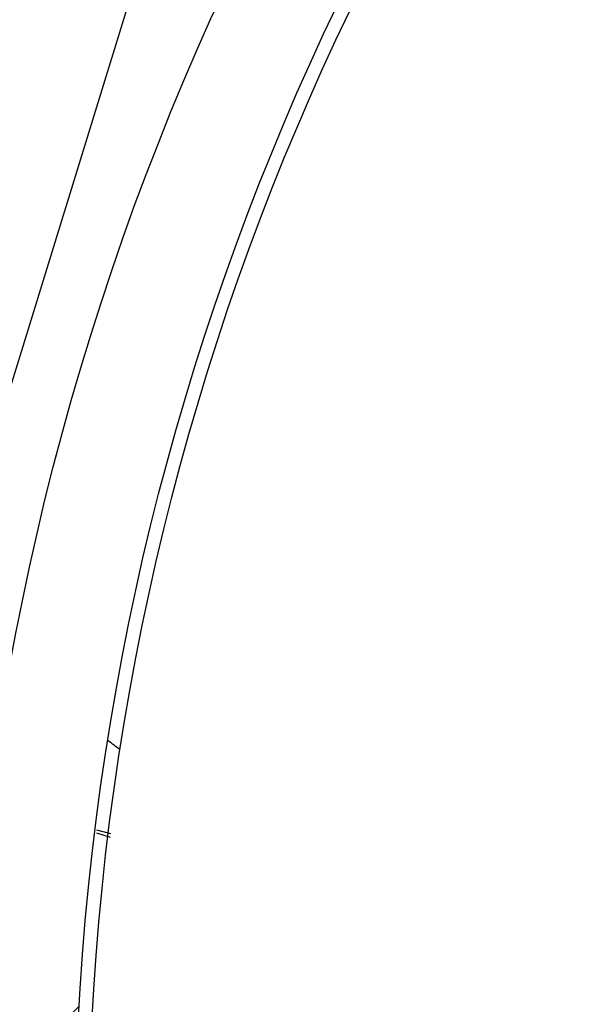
# Model space of a CAD drawing. Header units: inches. Extents: x 170 to 284, y 215 to 248.
# Tile 673 of 1056: x 210.9017 to 210.9463, y 244.5244 to 244.6019. Entities that reach past the tile are written whole.
import ezdxf

# ---------------------------------------------------------------- set-up
doc = ezdxf.new("R2010")
doc.units = ezdxf.units.IN
doc.header["$LTSCALE"] = 0.25
doc.header["$MEASUREMENT"] = 0
doc.layers.add('ANNOTATIONS', color=1, linetype='Continuous')
doc.layers.add('LH FRONT OF HOOD', color=7, linetype='Continuous')
doc.styles.add('ARIAL', font='arial.ttf', dxfattribs={"height": 0.09375})
doc.dimstyles.new('STANDARD$0', dxfattribs={"dimtxt": 0.09375, "dimasz": 0.09375, "dimexe": 0.03125, "dimexo": 0.046875, "dimgap": 0.09, "dimtad": 0, "dimtih": 1, "dimtoh": 1, "dimdec": 4, "dimzin": 0, "dimdsep": 46, "dimtxsty": 'ARIAL', "dimcen": 0.09, "dimadec": 0, "dimazin": 0, "dimtfac": 1, "dimtdec": 4, "dimtofl": 0, "dimtmove": 0, "dimatfit": 1, "dimfxl": 1, "dimtolj": 1, "dimtzin": 0, "dimarcsym": 0})
pattern_1 = [(45, (200.7563139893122, 238.187647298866), (-0.03026527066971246, 0.03026527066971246), [])]

# ---------------------------------------------------------------- blocks, each defined once
blk = doc.blocks.new('*D51')
at = {"layer": 'ANNOTATIONS', "color": 0, "lineweight": -2, "transparency": 16777216}
for p, q in [((209.9594651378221, 245.0727120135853), (209.9594651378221, 245.1664620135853)), ((210.5891923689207, 244.9789620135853), (209.9282151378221, 244.9789620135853)), ((211.1204829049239, 244.9262927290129), (209.9282151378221, 244.9262927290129)), ((209.9594651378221, 244.8325427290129), (209.9594651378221, 244.7387927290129)), ((209.9594651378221, 244.7387927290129), (209.8657151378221, 244.7387927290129))]:
    blk.add_line(p, q, dxfattribs=at)
at = {"layer": 'ANNOTATIONS', "color": 0, "transparency": 16777216}
for points in [[(209.9438401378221, 245.0727120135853), (209.9750901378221, 245.0727120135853), (209.9594651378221, 244.9789620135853)], [(209.9438401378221, 244.8325427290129), (209.9750901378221, 244.8325427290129), (209.9594651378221, 244.9262927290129)]]:
    blk.add_solid(points, dxfattribs=at)
at = {"layer": 'defpoints', "color": 0, "transparency": 16777216}
for p in [(210.6360673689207, 244.9789620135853), (209.9594651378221, 244.9262927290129), (211.1673579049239, 244.9262927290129)]:
    blk.add_point(p, dxfattribs=at)
at = {"layer": 'ANNOTATIONS', "color": 0, "transparency": 16777216, "insert": (209.6118125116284, 244.7387927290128), "char_height": 0.09375, "attachment_point": 5, "style": 'ARIAL'}
blk.add_mtext('\\A1;2 5/8"', dxfattribs=at)

msp = doc.modelspace()

# ---------------------------------------------------------------- hatches: boundary and pattern name
at = {"layer": 'LH FRONT OF HOOD'}
h = msp.add_hatch(dxfattribs=at)
h.set_pattern_fill('ANSI31', color=256, scale=0.34241245, angle=2.8e-322, style=0)
h.set_pattern_definition([(45, (200.7896657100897, 238.187647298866), (-0.03026527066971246, 0.03026527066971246), [])])
edge = h.paths.add_edge_path(flags=0)
edge.add_arc((211.0763061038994, 244.0798696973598), 0.021400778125, 89.9999999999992, 390.52248781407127, ccw=False)
edge.add_line((211.0763061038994, 244.1012704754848), (211.1490687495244, 244.1012704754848))
edge.add_arc((211.1490687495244, 244.5121654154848), 0.4108949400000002, 270, 450.0000000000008)
edge.add_line((211.1490687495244, 244.9230603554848), (210.6654111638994, 244.9230603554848))
edge.add_arc((210.6654111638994, 244.9273405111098), 0.004280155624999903, 180.0000000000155, 269.9999999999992, ccw=False)
edge.add_line((210.6611310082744, 244.9273405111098), (210.6611310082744, 244.9701420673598))
edge.add_arc((210.6654111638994, 244.9701420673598), 0.004280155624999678, 360, 540, ccw=False)
edge.add_line((210.6696913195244, 244.9701420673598), (210.6696913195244, 244.9273405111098))
edge.add_line((210.6696913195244, 244.9273405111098), (210.6664589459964, 244.9273405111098))
edge.add_line((210.6664589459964, 244.9273405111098), (210.6664589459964, 244.9701420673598))
edge.add_arc((210.6654111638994, 244.9701420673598), 0.001047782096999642, 360, 540.0000000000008)
edge.add_line((210.6643633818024, 244.9701420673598), (210.6643633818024, 244.9273405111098))
edge.add_arc((210.6654111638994, 244.9273405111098), 0.001047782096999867, 180, 270)
edge.add_line((210.6654111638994, 244.9262927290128), (211.1490687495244, 244.9262927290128))
edge.add_arc((211.1490687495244, 244.5121654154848), 0.4141273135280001, 269.9999999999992, 450, ccw=False)
edge.add_line((211.1490687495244, 244.0980381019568), (211.0763061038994, 244.0980381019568))
edge.add_arc((211.0763061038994, 244.0798696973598), 0.018168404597, 450.0000000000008, 750.5224878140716)
edge.add_arc((211.0910543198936, 244.0885648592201), 0.001047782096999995, 390.5224878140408, 495.0000000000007)
edge.add_line((211.0903134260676, 244.0893057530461), (211.0816182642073, 244.0806105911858))
edge.add_line((211.0816182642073, 244.0806105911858), (211.0793326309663, 244.0828962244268))
edge.add_line((211.0793326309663, 244.0828962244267), (211.0880277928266, 244.091591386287))
edge.add_arc((211.0910543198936, 244.0885648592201), 0.004280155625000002, 390.522487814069, 495.0000000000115, ccw=False)
h = msp.add_hatch(dxfattribs=at)
h.set_pattern_fill('ANSI31', color=256, scale=0.34241245, style=0)
h.set_pattern_definition(pattern_1)
edge = h.paths.add_edge_path(flags=0)
edge.add_line((211.1157170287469, 244.9187801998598), (210.7733045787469, 244.9187801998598))
edge.add_line((210.7733045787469, 244.9187801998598), (210.7733045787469, 244.9230603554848))
edge.add_line((210.7733045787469, 244.9230603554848), (211.1157170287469, 244.9230603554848))
edge.add_arc((211.1157170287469, 244.5121654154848), 0.4108949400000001, 269.9999999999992, 450, ccw=False)
edge.add_line((211.1157170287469, 244.1012704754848), (211.0429543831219, 244.1012704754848))
edge.add_line((211.0429543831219, 244.1012704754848), (211.0429543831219, 244.1055506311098))
edge.add_line((211.0429543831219, 244.1055506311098), (211.1157170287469, 244.1055506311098))
edge.add_arc((211.1157170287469, 244.5121654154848), 0.406614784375, 270, 450.0000000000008)
h = msp.add_hatch(dxfattribs=at)
h.set_pattern_fill('ANSI32', color=256, scale=0.34241245, angle=2.8e-322, style=0)
h.set_pattern_definition([(45, (200.7563139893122, 238.187647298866), (-0.09079581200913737, 0.09079581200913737), []), (45, (200.8168445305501, 238.187647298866), (-0.09079581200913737, 0.09079581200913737), [])])
edge = h.paths.add_edge_path(flags=0)
edge.add_arc((211.115717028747, 244.5121654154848), 0.2182879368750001, 180, 540, ccw=False)
edge = h.paths.add_edge_path(flags=0)
edge.add_arc((211.115717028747, 244.5121654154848), 0.2097276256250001, 180, 540, ccw=False)
h = msp.add_hatch(dxfattribs=at)
h.set_pattern_fill('ANSI31', color=256, scale=0.34241245, angle=2.8e-322, style=0)
h.set_pattern_definition(pattern_1)
edge = h.paths.add_edge_path(flags=0)
edge.add_arc((210.8674690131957, 244.4906628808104), 0.001712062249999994, 432.8696093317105, 455.0800296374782)
edge.add_line((210.8673174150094, 244.4923682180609), (210.8671036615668, 244.494772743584))
edge.add_arc((210.8674690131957, 244.4906628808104), 0.004126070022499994, 432.8696093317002, 455.08002963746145, ccw=False)
edge.add_arc((210.8648467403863, 244.4821551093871), 0.01302879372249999, 384.3457767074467, 432.8696093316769, ccw=False)
edge.add_arc((210.8598613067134, 244.4803952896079), 0.01830194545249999, 342.8696093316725, 382.9309823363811, ccw=False)
edge.add_arc((210.8661112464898, 244.4784689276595), 0.01176186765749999, 275.0104670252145, 342.86960933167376, ccw=False)
edge.add_arc((210.8648769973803, 244.4822532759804), 0.01566536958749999, 218.1266773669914, 278.30040914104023, ccw=False)
edge.add_arc((210.8722737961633, 244.4884653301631), 0.02532140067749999, 195.7238575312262, 218.8505426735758, ccw=False)
edge.add_arc((210.862609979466, 244.4847793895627), 0.01504902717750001, 155.0253276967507, 192.1842589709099, ccw=False)
edge.add_arc((210.8740947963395, 244.4798421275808), 0.02754708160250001, 436.1781124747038, 515.802183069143, ccw=False)
edge.add_arc((210.8816164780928, 244.5152894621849), 0.008748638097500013, 263.8282282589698, 410.8110415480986)
edge.add_arc((210.9189611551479, 244.5690269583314), 0.05672062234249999, 162.4402450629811, 235.8795090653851, ccw=False)
edge.add_arc((211.0706217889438, 244.5235360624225), 0.2150521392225, 506.2956368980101, 523.0756629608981, ccw=False)
edge.add_arc((210.9151396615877, 244.6260292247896), 0.02884824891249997, 448.028452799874, 504.2833661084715, ccw=False)
edge.add_arc((210.9146486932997, 244.6832590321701), 0.0284373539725, 272.9902032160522, 326.5886769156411)
edge.add_arc((210.9256890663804, 244.6754847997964), 0.01494630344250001, 328.1610501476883, 383.4168014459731)
edge.add_arc((210.9218823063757, 244.6747590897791), 0.0187470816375, 380.8274838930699, 414.3092253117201)
edge.add_arc((210.9254313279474, 244.678717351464), 0.0134739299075, 416.7471667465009, 455.1432550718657)
edge.add_arc((210.9250447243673, 244.6861818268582), 0.006011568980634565, 457.8521419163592, 478.5871829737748)
edge.add_arc((210.9322651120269, 244.6763602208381), 0.01816498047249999, 483.768869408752, 522.869609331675)
edge.add_arc((210.9253607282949, 244.6784882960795), 0.01094007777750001, 522.8696093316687, 612.8696093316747)
edge.add_arc((210.9226880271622, 244.6698169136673), 0.001866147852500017, 252.8696093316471, 268.5118557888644)
edge.add_line((210.9226395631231, 244.6679513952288), (210.9225768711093, 244.6655382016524))
edge.add_arc((210.9226880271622, 244.6698169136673), 0.004280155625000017, 252.8696093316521, 268.51185578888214, ccw=False)
edge.add_arc((210.9253607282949, 244.6784882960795), 0.01335408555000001, 162.8696093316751, 252.86960933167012, ccw=False)
edge.add_arc((210.9322651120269, 244.6763602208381), 0.020578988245, 483.4809676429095, 522.8696093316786, ccw=False)
edge.add_arc((210.9250447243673, 244.6861818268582), 0.008425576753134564, 457.44727651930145, 479.3693202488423, ccw=False)
edge.add_arc((210.9254313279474, 244.678717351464), 0.01588793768, 416.55991158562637, 455.3401900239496, ccw=False)
edge.add_arc((210.9218823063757, 244.6747590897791), 0.02116108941, 380.97414010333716, 414.44678106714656, ccw=False)
edge.add_arc((210.9256890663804, 244.6754847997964), 0.01736031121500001, 328.0498574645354, 383.2354626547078, ccw=False)
edge.add_arc((210.9146486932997, 244.6832590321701), 0.030851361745, 272.78776661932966, 326.6491469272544, ccw=False)
edge.add_arc((210.9151396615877, 244.6260292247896), 0.02643424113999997, 447.8113188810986, 504.1932224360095)
edge.add_arc((211.0706217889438, 244.5235360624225), 0.21263813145, 506.3072777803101, 523.0792988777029)
edge.add_arc((210.9189611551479, 244.5690269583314), 0.05430661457, 522.426235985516, 595.9841441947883)
edge.add_arc((210.8816164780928, 244.5152894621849), 0.01116264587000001, 262.93064822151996, 411.39869652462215, ccw=False)
edge.add_arc((210.8740947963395, 244.4798421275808), 0.02513307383, 435.8410095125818, 515.8402671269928)
edge.add_arc((210.862609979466, 244.4847793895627), 0.01263501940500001, 514.9526566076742, 551.8523061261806)
edge.add_arc((210.8722737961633, 244.4884653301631), 0.022907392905, 195.9139156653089, 218.8893245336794)
edge.add_arc((210.8648769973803, 244.4822532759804), 0.01325136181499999, 218.0618497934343, 278.6048591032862)
edge.add_arc((210.8661112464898, 244.4784689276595), 0.009347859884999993, 274.5921334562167, 342.8696093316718)
edge.add_arc((210.8598613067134, 244.4803952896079), 0.01588793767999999, 342.8696093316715, 382.8217882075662)
edge.add_arc((210.8648467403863, 244.4821551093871), 0.01061478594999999, 384.5041106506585, 432.869609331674)

# ---------------------------------------------------------------- linework, layer by layer
for p, q in [((210.8938413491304, 244.550010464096), (210.9131108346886, 244.6125288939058)), ((210.9077049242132, 244.5378844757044), (210.908789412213, 244.5375505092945)), ((210.9088257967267, 244.5377988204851), (210.9077245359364, 244.5380983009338))]:
    msp.add_line(p, q, dxfattribs=at)
for radius in [0.218287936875, 0.2097276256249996, 0.20865758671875]:
    msp.add_circle((211.1157170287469, 244.5121654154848), radius, dxfattribs=at)
for centre, radius, start, end in [((211.0387242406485, 244.5573418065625), 0.1465525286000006, 148.2102277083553, 184.8881843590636), ((211.0387242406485, 244.5573418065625), 0.1455252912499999, 148.2240339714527, 186.7401596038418), ((210.8935617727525, 244.5243310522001), 0.0256809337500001, 51.44827112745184, 54.15806505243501)]:
    msp.add_arc(centre, radius, start, end, dxfattribs=at)
for points, knots in [([(210.9061449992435, 244.6336910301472), (210.9053149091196, 244.6324512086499), (210.902241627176, 244.6278609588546), (210.8973095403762, 244.6196514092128), (210.8921212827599, 244.6098347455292), (210.889242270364, 244.6033842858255), (210.888012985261, 244.6006300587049)], [0, 0, 0, 0, 0.1185397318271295, 0.4388752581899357, 0.7604101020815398, 1, 1, 1, 1]), ([(210.8898989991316, 244.5998183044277), (210.8911155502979, 244.6025440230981), (210.8939586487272, 244.6089140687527), (210.8990919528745, 244.618629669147), (210.9039720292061, 244.6267548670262), (210.9070217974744, 244.6313100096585), (210.9078432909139, 244.6325369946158)], [0, 0, 0, 0, 0.2395900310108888, 0.5599255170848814, 0.8814604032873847, 1, 1, 1, 1])]:
    msp.add_open_spline(points, degree=3, knots=knots, dxfattribs=at)

# ---------------------------------------------------------------- dimensions: what is measured, and where the dimension line sits
at = {"layer": 'ANNOTATIONS'}
dim = msp.add_linear_dim(base=(209.9594651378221, 244.9262927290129), p1=(210.6360673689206, 244.9789620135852), p2=(211.1673579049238, 244.9262927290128), angle=90, text='2 5/8"', dimstyle='STANDARD$0', dxfattribs=at)
dim.commit()
dim.dimension.update_dxf_attribs({"geometry": '*D51', "text_midpoint": (209.6118125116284, 244.7387927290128)})

doc.saveas('drawing.dxf')
